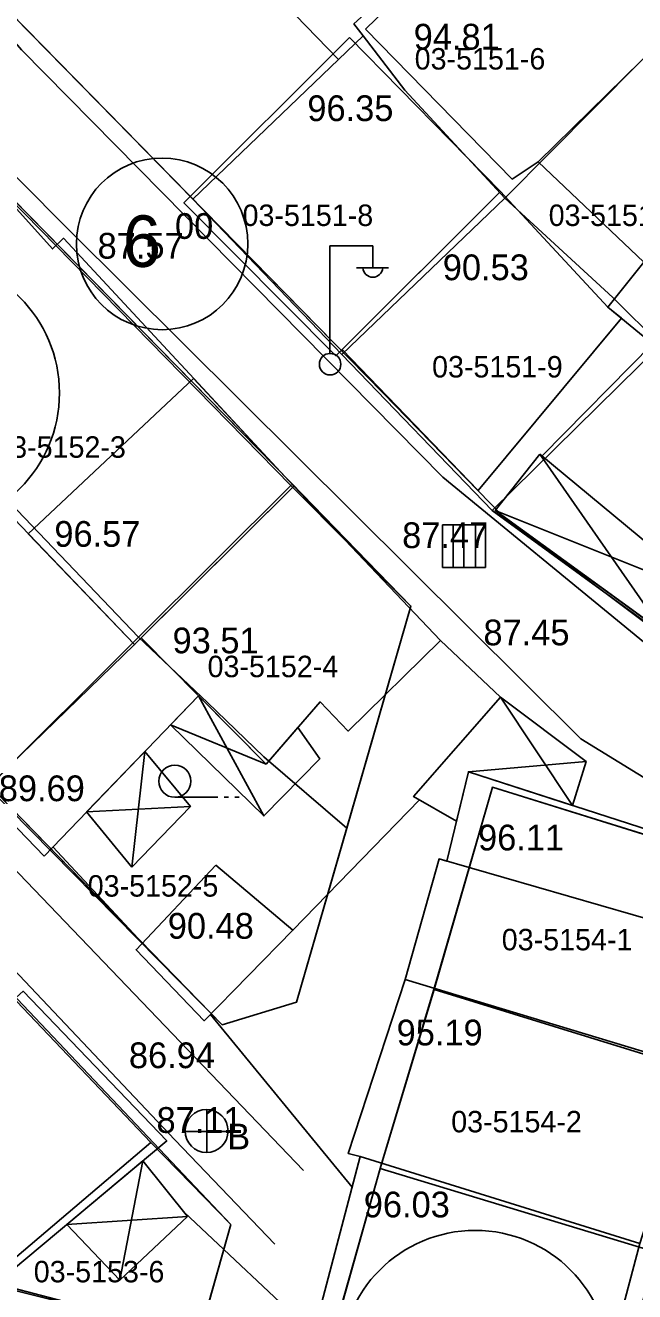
# Model space of a CAD drawing. Extents: x 412225 to 413380, y 4456471 to 4457189.
# Drawn here: x 412694.3 to 412722.7, y 4456506.9 to 4456566 of the extents above; entities that cross this region are included whole.
import ezdxf

# ---------------------------------------------------------------- set-up
doc = ezdxf.new("R2010")
doc.units = 0
for name, color, linetype in [('0_HALİHAZIR', 7, 'Continuous'), ('0_KADASTRO', 7, 'Continuous'), ('Level 27', 7, 'Continuous'), ('Level 28', 7, 'Continuous'), ('Level 54', 7, 'Continuous'), ('SEMBOL', 7, 'Continuous')]:
    doc.layers.add(name, color=color, linetype=linetype)

msp = doc.modelspace()

# ---------------------------------------------------------------- linework, layer by layer
at = {"layer": '0_HALİHAZIR'}
for p, q in [((412708.51, 4456550.698), (412708.51, 4456555.698)), ((412708.51, 4456555.698), (412710.51, 4456555.698)), ((412710.51, 4456554.698), (412710.51, 4456555.698)), ((412709.75, 4456554.658), (412711.25, 4456554.658)), ((412724.369, 4456537.267), (412718.313, 4456545.985)), ((412716.228, 4456543.349), (412726.396, 4456539.285)), ((412715.765, 4456542.688), (412713.765, 4456542.688)), ((412713.765, 4456542.688), (412713.765, 4456540.688)), ((412715.765, 4456542.688), (412713.765, 4456542.688)), ((412713.765, 4456542.688), (412713.765, 4456540.688)), ((412714.269, 4456540.688), (412714.269, 4456542.688)), ((412714.765, 4456540.688), (412714.765, 4456542.688)), ((412715.312, 4456540.688), (412715.312, 4456542.688)), ((412715.765, 4456540.688), (412715.765, 4456542.688)), ((412715.765, 4456540.688), (412715.765, 4456542.688)), ((412713.765, 4456540.688), (412715.765, 4456540.688)), ((412713.765, 4456540.688), (412715.765, 4456540.688)), ((412705.433, 4456529.11), (412702.377, 4456534.718)), ((412716.467, 4456534.648), (412719.83, 4456529.602)), ((412705.53, 4456531.532), (412701.063, 4456533.354)), ((412699.273, 4456526.725), (412699.866, 4456532.11)), ((412720.467, 4456531.652), (412714.977, 4456531.171)), ((412701.272, 4456529.982), (412703.272, 4456529.982)), ((412703.572, 4456529.982), (412703.772, 4456529.982)), ((412704.072, 4456529.982), (412704.272, 4456529.982)), ((412702.002, 4456529.546), (412697.156, 4456529.298)), ((412702.77, 4456513.416), (412702.77, 4456515.416)), ((412701.75, 4456514.406), (412703.75, 4456514.406)), ((412698.704, 4456507.468), (412699.782, 4456513.034)), ((412696.227, 4456510.066), (412701.865, 4456510.436))]:
    msp.add_line(p, q, dxfattribs=at)
for points in [[(412730.288, 4456511.351), (412733.501, 4456525.022), (412733.532, 4456525.717), (412733.431, 4456527.104), (412733.312, 4456527.823), (412732.876, 4456528.74), (412731.294, 4456530.548), (412713.777, 4456544.91), (412694.121, 4456564.827), (412684.433, 4456576.054), (412683.291, 4456577.693), (412682.561, 4456579.136), (412682.187, 4456580.49), (412682.082, 4456582.122), (412683.379, 4456588.605)], [(412707.279, 4456512.579), (412681.07, 4456539.882), (412666.691, 4456554.375), (412671.456, 4456564.508), (412679.518, 4456573.325), (412696.363, 4456556.411), (412720.214, 4456532.704), (412727.998, 4456527.942), (412728.331, 4456527.58), (412728.486, 4456527.256), (412723.948, 4456509.495), (412717.044, 4456483.009), (412717.044, 4456483.009), (412706.118, 4456485.723), (412679.506, 4456493.262)], [(412723.569, 4456551.126), (412718.421, 4456545.896)], [(412665.54, 4456516.124), (412654.22, 4456526.681), (412654.036, 4456527.155), (412663.044, 4456546.675), (412665.255, 4456550.804), (412679.725, 4456536.763), (412701.267, 4456514.007), (412705.938, 4456509.147)], [(412713.669, 4456537.296), (412716.467, 4456534.648)], [(412712.686, 4456529.862), (412706.784, 4456523.781)], [(412699.76, 4456523.184), (412695.587, 4456527.669)], [(412709.545, 4456511.8), (412702.938, 4456519.862)], [(412701.718, 4456510.619), (412707.746, 4456504.966)]]:
    msp.add_lwpolyline(points, dxfattribs=at)
for points in [[(412710.167, 4456565.795), (412717.023, 4456558.8), (412718.233, 4456559.604), (412725.469, 4456566.698), (412723.946, 4456568.094), (412723.632, 4456567.734), (412720.306, 4456571.165), (412720.934, 4456571.876), (412718.699, 4456574.067)], [(412725.469, 4456566.698), (412732.414, 4456559.831), (412723.569, 4456551.126), (412721.478, 4456552.829), (412723.153, 4456554.923), (412718.233, 4456559.604)], [(412709.417, 4456565.408), (412716.466, 4456558.226), (412708.792, 4456550.57), (412701.697, 4456557.697)], [(412685.701, 4456551.873), (412692.762, 4456558.642), (412695.566, 4456555.551), (412696.07, 4456556.043), (412706.819, 4456544.481), (412699.392, 4456537.098), (412693.04, 4456543.709)], [(412715.422, 4456544.29), (412709.083, 4456550.861), (412716.466, 4456558.226), (412721.478, 4456552.829), (412722.114, 4456552.311)], [(412694.432, 4456542.261), (412702.143, 4456549.51), (412706.819, 4456544.481), (412699.392, 4456537.098)], [(412718.313, 4456545.985), (412716.228, 4456543.349), (412724.369, 4456537.267), (412726.396, 4456539.285)], [(412705.53, 4456531.532), (412699.709, 4456537.413), (412706.819, 4456544.481), (412713.669, 4456537.296), (412709.366, 4456533.067), (412708.052, 4456534.425)], [(412684.432, 4456536.775), (412691.614, 4456529.434), (412693.573, 4456531.462), (412699.392, 4456537.098), (412693.04, 4456543.709), (412690.504, 4456541.244), (412689.803, 4456541.857), (412687.985, 4456540.178)], [(412693.04, 4456543.709), (412699.392, 4456537.098), (412693.573, 4456531.462), (412691.197, 4456533.97), (412692.38, 4456535.382), (412687.985, 4456540.178), (412689.803, 4456541.857), (412690.504, 4456541.244)], [(412695.176, 4456527.242), (412702.377, 4456534.718), (412699.709, 4456537.413), (412699.392, 4456537.098), (412693.573, 4456531.462), (412692.329, 4456530.174)], [(412701.063, 4456533.354), (412705.433, 4456529.11), (412708.036, 4456531.773), (412707.02, 4456533.242), (412705.53, 4456531.532), (412702.377, 4456534.718)], [(412716.467, 4456534.648), (412720.467, 4456531.652), (412719.83, 4456529.602), (412714.977, 4456531.171), (412714.417, 4456528.861), (412712.417, 4456530.017)], [(412699.273, 4456526.725), (412702.002, 4456529.546), (412699.866, 4456532.11), (412697.156, 4456529.298)], [(412714.977, 4456531.171), (412713.967, 4456527.004), (412713.604, 4456527.108), (412712.025, 4456521.49), (412725.597, 4456517.389), (412727.192, 4456523.198), (412726.904, 4456523.281), (412727.677, 4456526.661), (412726.863, 4456526.918), (412726.921, 4456527.309)], [(412703.19, 4456526.818), (412706.784, 4456523.78), (412702.642, 4456519.56), (412699.464, 4456522.87)], [(412713.604, 4456527.108), (412712.025, 4456521.49), (412725.597, 4456517.389), (412727.192, 4456523.198)], [(412709.923, 4456513.236), (412709.365, 4456513.371), (412712.025, 4456521.49), (412725.597, 4456517.389), (412722.977, 4456509.171)], [(412685.282, 4456512.915), (412691.437, 4456506.067), (412700.894, 4456513.963), (412694.191, 4456520.937)], [(412722.977, 4456509.171), (412720.697, 4456500.616), (412707.575, 4456504.317), (412709.923, 4456513.236)], [(412701.865, 4456510.436), (412698.704, 4456507.468), (412696.227, 4456510.066), (412699.782, 4456513.034)]]:
    msp.add_lwpolyline(points, close=True, dxfattribs=at)
for centre, radius in [((412708.521, 4456550.173), 0.5), ((412701.272, 4456530.732), 0.75), ((412702.755, 4456514.424), 1)]:
    msp.add_circle(centre, radius, dxfattribs=at)
msp.add_arc((412710.511, 4456554.702), 0.474, 184.83843, 355.14641, dxfattribs=at)
at = {"layer": '0_KADASTRO'}
for points in [[(412679.158, 4456581.277), (412681.941, 4456590.16), (412683.665, 4456596.75), (412691.181, 4456601.215), (412697.313, 4456595.247), (412689.146, 4456586.961), (412696.196, 4456580.12), (412695.768, 4456579.675), (412694.917, 4456578.81), (412701.346, 4456572.18), (412708.911, 4456564.379), (412702.12, 4456557.86), (412699.218, 4456560.819)], [(412701.346, 4456572.18), (412711.183, 4456581.129), (412718.24, 4456573.88), (412709.631, 4456566.048), (412710.062, 4456565.484), (412708.911, 4456564.379)], [(412709.631, 4456566.048), (412718.24, 4456573.88), (412725.07, 4456566.36), (412716.668, 4456557.916), (412712.004, 4456562.941), (412710.062, 4456565.484)], [(412716.668, 4456557.916), (412725.07, 4456566.36), (412732.21, 4456559.29), (412723.934, 4456551.069), (412721.715, 4456553.277)], [(412702.12, 4456557.86), (412708.911, 4456564.379), (412710.062, 4456565.484), (412712.004, 4456562.941), (412716.668, 4456557.916), (412709.07, 4456550.62)], [(412716.08, 4456543.35), (412723.934, 4456551.069), (412732.21, 4456559.29), (412739.23, 4456552.3), (412724.33, 4456537.35)], [(412685.69, 4456551.98), (412691.74, 4456557.81), (412692.8, 4456558.68), (412706.69, 4456544.52), (412699.57, 4456537.44), (412693.26, 4456544.05), (412692.52, 4456544.94)], [(412709.07, 4456550.62), (412716.668, 4456557.916), (412721.715, 4456553.277), (412723.934, 4456551.069), (412716.08, 4456543.35)], [(412685.36, 4456537.7), (412692.52, 4456544.94), (412693.26, 4456544.05), (412699.57, 4456537.44), (412692.55, 4456530.46)], [(412699.57, 4456537.44), (412706.69, 4456544.52), (412712.289, 4456538.896), (412709.294, 4456528.547), (412705.42, 4456531.86), (412702.8, 4456534.4)], [(412692.55, 4456530.46), (412699.57, 4456537.44), (412702.8, 4456534.4), (412705.42, 4456531.86), (412709.294, 4456528.547), (412706.945, 4456520.429), (412703.478, 4456519.376)], [(412713.37, 4456521.02), (412716.092, 4456530.452), (412725.346, 4456527.58), (412726.63, 4456527.07), (412728.82, 4456525.96), (412726.237, 4456517.055)], [(412710.86, 4456512.68), (412713.37, 4456521.02), (412726.237, 4456517.055), (412723.826, 4456508.743)], [(412685.057, 4456512.934), (412693.89, 4456520.48), (412700.15, 4456513.88), (412692.42, 4456507.33), (412689.806, 4456508.008)], [(412692.42, 4456507.33), (412700.15, 4456513.88), (412703.884, 4456510.069), (412702.412, 4456504.845)], [(412708.49, 4456504.27), (412710.86, 4456512.68), (412723.826, 4456508.743), (412721.42, 4456500.45)]]:
    msp.add_lwpolyline(points, close=True, dxfattribs=at)
at = {"layer": 'Level 27'}
for p, q in [((412711.003, 4456548.816), (412679.159, 4456581.279)), ((412676.886, 4456575.028), (412706.712, 4456544.622)), ((412716.532, 4456543.139), (412711.003, 4456548.816)), ((412706.712, 4456544.622), (412712.289, 4456538.896)), ((412724.352, 4456537.452), (412716.532, 4456543.139)), ((412703.478, 4456519.376), (412692.572, 4456530.562)), ((412713.392, 4456521.122), (412716.092, 4456530.452)), ((412716.092, 4456530.452), (412728.839, 4456526.493)), ((412710.882, 4456512.782), (412713.392, 4456521.122)), ((412693.912, 4456520.582), (412703.884, 4456510.069)), ((412702.412, 4456504.845), (412671.552, 4456512.852)), ((412708.512, 4456504.372), (412710.882, 4456512.782)), ((412703.884, 4456510.069), (412702.412, 4456504.845))]:
    msp.add_line(p, q, dxfattribs=at)
at = {"layer": 'Level 28'}
for p, q in [((412712.289, 4456538.896), (412706.945, 4456520.429)), ((412706.945, 4456520.429), (412703.478, 4456519.376))]:
    msp.add_line(p, q, dxfattribs=at)
at = {"layer": 'Level 54'}
msp.add_lwpolyline([(412724.145, 4456481.63), (412732.752, 4456515.572), (412735.292, 4456525.852), (412734.702, 4456528.332), (412732.122, 4456531.102), (412724.352, 4456537.452), (412716.532, 4456543.139), (412711.003, 4456548.816), (412679.159, 4456581.279), (412679.8, 4456583.189), (412680.419, 4456585.105), (412681.015, 4456587.029), (412681.59, 4456588.96), (412681.782, 4456589.635)], dxfattribs=at)
for points in [[(412668.221, 4456555.588), (412676.886, 4456575.028), (412706.712, 4456544.622), (412712.289, 4456538.896), (412706.945, 4456520.429), (412703.478, 4456519.376), (412692.572, 4456530.562), (412686.092, 4456537.042), (412678.422, 4456544.832), (412671.582, 4456552.012)], [(412687.682, 4456527.032), (412693.912, 4456520.582), (412703.884, 4456510.069), (412702.412, 4456504.845), (412671.552, 4456512.852), (412664.452, 4456519.092), (412655.52, 4456528.74), (412665.388, 4456549.598), (412666.942, 4456548.032), (412674.092, 4456541.012), (412681.102, 4456533.812)], [(412710.882, 4456512.782), (412713.392, 4456521.122), (412716.092, 4456530.452), (412728.839, 4456526.493), (412718.912, 4456491.832), (412716.632, 4456483.612), (412703.782, 4456487.292), (412664.942, 4456498.652), (412643.945, 4456505.107), (412644.461, 4456506.102), (412644.975, 4456507.098), (412645.486, 4456508.096), (412645.996, 4456509.095), (412646.503, 4456510.095), (412647.008, 4456511.096), (412647.511, 4456512.098), (412648.011, 4456513.101), (412706.551, 4456497.943), (412708.512, 4456504.372)]]:
    msp.add_lwpolyline(points, close=True, dxfattribs=at)
at = {"layer": 'SEMBOL'}
for centre, radius in [((412700.68, 4456555.781), 4), ((412689.589, 4456548.831), 6.3), ((412715.288, 4456503.488), 6.3)]:
    msp.add_circle(centre, radius, dxfattribs=at)

# ---------------------------------------------------------------- texts
at = {"layer": '0_HALİHAZIR'}
for s, height, p in [('94.81', 1.2, (412712.42, 4456564.841)), ('03-5151-6', 1, (412712.466, 4456563.91)), ('96.35', 1.2, (412707.458, 4456561.507)), ('03-5151-8', 1, (412704.433, 4456556.616)), ('03-5151-7', 1, (412718.719, 4456556.616)), ('87.57', 1.2, (412697.668, 4456555.094)), ('90.53', 1.2, (412713.777, 4456554.089)), ('03-5151-9', 1, (412713.277, 4456549.553)), ('03-5152-3', 1, (412692.891, 4456545.811)), ('96.57', 1.2, (412695.651, 4456541.66)), ('87.47', 1.2, (412711.882, 4456541.599)), ('93.51', 1.2, (412701.166, 4456536.694)), ('87.45', 1.2, (412715.675, 4456537.066)), ('03-5152-4', 1, (412702.801, 4456535.581)), ('89.69', 1.2, (412693.058, 4456529.8)), ('96.11', 1.2, (412715.424, 4456527.505)), ('03-5152-5', 1, (412697.207, 4456525.351)), ('90.48', 1.2, (412700.944, 4456523.388)), ('03-5154-1', 1, (412716.529, 4456522.847)), ('95.19', 1.2, (412711.623, 4456518.414)), ('86.94', 1.2, (412699.13, 4456517.353)), ('87.11', 1.2, (412700.419, 4456514.336)), ('03-5154-2', 1, (412714.171, 4456514.361)), ('B', 1.2, (412703.717, 4456513.568)), ('96.03', 1.2, (412710.091, 4456510.396)), ('03-5153-6', 1, (412694.689, 4456507.368))]:
    msp.add_text(s, height=height, dxfattribs=at).set_placement(p)
at = {"layer": '0_KADASTRO'}
for s, p in [('03-5151-6', (412712.466, 4456563.91)), ('03-5151-8', (412704.433, 4456556.616)), ('03-5151-7', (412718.719, 4456556.616)), ('03-5151-9', (412713.277, 4456549.553)), ('03-5152-3', (412692.891, 4456545.811)), ('03-5152-4', (412702.801, 4456535.581)), ('03-5152-5', (412697.207, 4456525.351)), ('03-5154-1', (412716.529, 4456522.847)), ('03-5154-2', (412714.171, 4456514.361)), ('03-5153-6', (412694.689, 4456507.368))]:
    msp.add_text(s, height=1, dxfattribs=at).set_placement(p)
at = {"layer": 'SEMBOL'}
for s, height, p in [('6', 2.4, (412698.843, 4456554.709)), ('00', 1.2, (412701.28, 4456556.014))]:
    msp.add_text(s, height=height, dxfattribs=at).set_placement(p)

doc.saveas('drawing.dxf')
